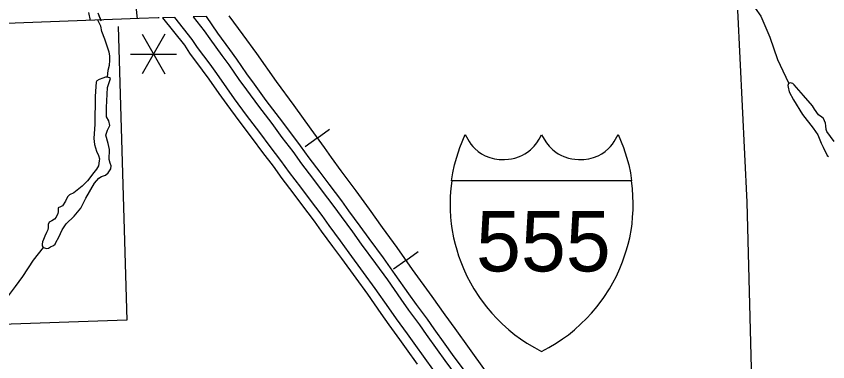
# Model space of a CAD drawing. Extents: x -117616 to 64730, y 54117 to 789866.
# Drawn here: x 62746.1 to 62888.1, y 54994.3 to 55054.7 of the extents above; entities that cross this region are included whole.
import ezdxf

# ---------------------------------------------------------------- set-up
doc = ezdxf.new("R2010")
doc.units = 0
for name, color, linetype in [('15', 7, 'Continuous'), ('2', 7, 'Continuous'), ('23', 7, 'Continuous'), ('35', 7, 'Continuous'), ('40', 7, 'Continuous'), ('48', 7, 'Continuous'), ('6', 7, 'Continuous'), ('Level 35', 7, 'Continuous'), ('Level 5', 7, 'Continuous')]:
    doc.layers.add(name, color=color, linetype=linetype)

msp = doc.modelspace()

# ---------------------------------------------------------------- linework, layer by layer
at = {"layer": '15'}
for points in [[(62824.46, 54992.82), (62822.44, 54995.54), (62821.15, 54997.36), (62819.22, 55000.05), (62818.04, 55001.73), (62816.12, 55004.29), (62814.79, 55006.19), (62812.42, 55009.57), (62810.34, 55012.45), (62807.84, 55015.86), (62806.3, 55017.99), (62804.3, 55020.67), (62803.06, 55022.41), (62800.83, 55025.35), (62799.3, 55027.43), (62797.36, 55029.92), (62795.86, 55032.05), (62793.95, 55034.52), (62792.16, 55036.94), (62789.85, 55039.99), (62787.77, 55042.83), (62786.44, 55044.64), (62784.69, 55047.2), (62783.45, 55048.87), (62781.35, 55051.71), (62779.37, 55054.65), (62777.06, 55054.57)], [(62777.06, 55054.57), (62778.99, 55052.16), (62779.96, 55050.73), (62782.09, 55047.85), (62783.31, 55046.21), (62785.05, 55043.66), (62786.4, 55041.82), (62788.49, 55038.97), (62790.8, 55035.93), (62792.59, 55033.5), (62794.5, 55031.04), (62795.99, 55028.91), (62797.94, 55026.41), (62799.47, 55024.33), (62801.69, 55021.41), (62802.93, 55019.67), (62804.93, 55016.98), (62806.46, 55014.86), (62808.97, 55011.45), (62811.03, 55008.59), (62813.4, 55005.21), (62814.75, 55003.3), (62816.66, 55000.73), (62817.83, 54999.07), (62819.77, 54996.37), (62821.07, 54994.54), (62823.09, 54991.81)], [(62818.97, 54993.01), (62817.65, 54994.86), (62815.71, 54997.56), (62814.56, 54999.2), (62812.64, 55001.77), (62811.27, 55003.71), (62808.91, 55007.08), (62806.87, 55009.92), (62804.36, 55013.33), (62802.83, 55015.45), (62800.83, 55018.14), (62799.6, 55019.86), (62797.38, 55022.77), (62795.87, 55024.84), (62793.9, 55027.36), (62792.4, 55029.49), (62790.52, 55031.93), (62788.72, 55034.37), (62786.41, 55037.42), (62784.3, 55040.28), (62782.93, 55042.16), (62781.19, 55044.7), (62780, 55046.3), (62777.83, 55049.23), (62776.9, 55050.62), (62773.82, 55054.46), (62771.7, 55054.39)], [(62771.7, 55054.39), (62775.53, 55049.61), (62776.44, 55048.25), (62778.63, 55045.29), (62779.8, 55043.72), (62781.54, 55041.17), (62782.93, 55039.27), (62785.05, 55036.4), (62787.36, 55033.35), (62789.16, 55030.9), (62791.04, 55028.48), (62792.54, 55026.35), (62794.51, 55023.81), (62796.02, 55021.76), (62798.23, 55018.85), (62799.45, 55017.14), (62801.46, 55014.44), (62802.99, 55012.32), (62805.49, 55008.92), (62807.53, 55006.1), (62809.88, 55002.74), (62811.27, 55000.77), (62813.18, 54998.21), (62814.33, 54996.58), (62816.27, 54993.87)]]:
    msp.add_lwpolyline(points, dxfattribs=at)
at = {"layer": '2'}
msp.add_lwpolyline([(62771.13, 55054.4), (62770.93, 55054.39), (62767.59, 55054.28), (62685.31, 55051.22)], dxfattribs=at)
at = {"layer": '23'}
for points in [[(62822.27, 55025.9), (62822.49, 55027.35), (62822.78, 55028.72), (62823.16, 55030.06), (62823.7, 55031.77), (62824.62, 55034), (62825.33, 55032.82), (62825.64, 55032.32), (62825.96, 55031.92), (62826.34, 55031.55), (62826.92, 55031.07), (62827.49, 55030.66), (62828.13, 55030.3), (62828.95, 55029.98), (62829.76, 55029.79), (62830.62, 55029.67), (62831.54, 55029.64), (62832.2, 55029.7), (62832.74, 55029.76), (62833.32, 55029.89), (62834.14, 55030.19), (62834.66, 55030.41), (62835.11, 55030.65), (62835.54, 55030.94), (62836.05, 55031.34), (62836.72, 55032), (62837.19, 55032.57), (62837.58, 55033.21), (62838.02, 55033.96)], [(62838.02, 55033.96), (62838.46, 55033.21), (62838.85, 55032.57), (62839.32, 55032), (62839.99, 55031.34), (62840.5, 55030.94), (62840.93, 55030.65), (62841.38, 55030.41), (62841.9, 55030.19), (62842.72, 55029.89), (62843.3, 55029.76), (62843.84, 55029.7), (62844.5, 55029.64), (62845.42, 55029.67), (62846.28, 55029.79), (62847.09, 55029.98), (62847.91, 55030.3), (62848.55, 55030.66), (62849.13, 55031.07), (62849.7, 55031.55), (62850.08, 55031.92), (62850.4, 55032.32), (62850.71, 55032.82), (62851.42, 55034), (62852.34, 55031.77), (62852.89, 55030.06), (62853.26, 55028.72), (62853.55, 55027.35), (62853.77, 55025.9)], [(62822.29, 55025.9), (62822.14, 55024.6), (62822.04, 55023.25), (62822.01, 55022.01), (62822.02, 55020.87), (62822.09, 55019.55), (62822.2, 55018.42), (62822.32, 55017.58), (62822.62, 55015.98), (62822.88, 55014.86), (62823.16, 55013.84), (62823.49, 55012.79), (62823.87, 55011.74), (62824.33, 55010.59), (62824.94, 55009.27), (62825.55, 55008.09), (62826.17, 55007.02), (62827.14, 55005.53), (62828.32, 55003.95), (62829.31, 55002.77), (62830.18, 55001.84), (62831.13, 55000.9), (62832.28, 54999.88), (62833.34, 54999.02), (62834.35, 54998.28), (62835.46, 54997.54), (62836.77, 54996.76), (62838.02, 54996.1)], [(62853.77, 55025.9), (62822.27, 55025.9)], [(62838.02, 54996.1), (62839.27, 54996.76), (62840.58, 54997.54), (62841.69, 54998.28), (62842.7, 54999.02), (62843.76, 54999.88), (62844.91, 55000.9), (62845.86, 55001.84), (62846.73, 55002.77), (62847.72, 55003.95), (62848.91, 55005.53), (62849.87, 55007.02), (62850.49, 55008.09), (62851.1, 55009.27), (62851.71, 55010.59), (62852.17, 55011.74), (62852.55, 55012.79), (62852.88, 55013.84), (62853.16, 55014.86), (62853.43, 55015.98), (62853.72, 55017.58), (62853.84, 55018.42), (62853.95, 55019.55), (62854.02, 55020.87), (62854.04, 55022.01), (62854, 55023.25), (62853.9, 55024.6), (62853.75, 55025.9), (62822.29, 55025.9)]]:
    msp.add_lwpolyline(points, dxfattribs=at)
at = {"layer": '35'}
for points in [[(62874.14, 55057.1), (62875.36, 55056.13), (62876.37, 55054.69), (62877.97, 55051.02), (62879.28, 55047.14), (62880.21, 55045.16), (62881.25, 55042.95)], [(62762.07, 55044.02), (62762.2, 55045.29), (62762.43, 55046.14), (62762.5, 55046.93), (62762.5, 55047.75), (62762.37, 55048.44), (62761.91, 55049.82), (62761.61, 55050.71), (62761.09, 55052.02), (62760.89, 55052.94), (62760.4, 55053.99)], [(62751.75, 55014.16), (62752.11, 55014.4), (62752.61, 55014.62), (62752.9, 55014.84), (62753.02, 55015.15), (62753.58, 55016.09), (62754.14, 55017.37), (62754.86, 55018.43), (62756.23, 55019.75), (62757.42, 55021.12), (62758.29, 55022.87), (62759.79, 55025.49), (62760.54, 55026.4), (62761.04, 55026.68), (62761.73, 55026.9), (62762.2, 55027.34), (62762.63, 55028.03), (62762.73, 55028.56), (62762.51, 55029.02), (62762.38, 55029.68), (62762.42, 55031.4), (62762.2, 55032.46), (62761.76, 55033.9), (62762.07, 55034.8), (62762.48, 55035.58), (62762.32, 55036.4), (62761.92, 55037.12), (62761.92, 55038.74), (62762.07, 55042.21), (62762.57, 55043.79), (62762.44, 55043.92), (62762.07, 55044.02), (62761.74, 55044.02), (62761.24, 55043.89), (62760.63, 55043.65), (62760.2, 55043.42), (62760.07, 55043.15), (62760, 55042.42), (62759.9, 55040.68), (62759.83, 55035.8), (62759.7, 55033.35), (62759.77, 55032.25), (62760.17, 55031.11), (62760.47, 55030.34), (62760.67, 55029.78), (62760.63, 55029.41), (62760.47, 55028.54), (62760.17, 55027.97), (62759.67, 55027.37), (62758.56, 55025.93), (62757.66, 55024.99), (62756.19, 55023.82), (62755.39, 55023.45), (62755.09, 55023.12), (62754.69, 55022.35), (62754.19, 55021.58), (62753.85, 55021.38), (62753.45, 55021.21), (62753.42, 55020.88), (62753.42, 55020.51), (62753.35, 55020.24), (62753.08, 55019.57), (62752.78, 55019.21), (62752.35, 55018.91), (62751.88, 55018.67), (62751.68, 55018.3), (62751.71, 55017.74), (62751.61, 55017.37), (62751.41, 55016.9), (62751.11, 55016.23), (62750.84, 55015.66), (62750.68, 55015.26), (62750.61, 55014.86), (62750.61, 55014.56), (62750.74, 55014.39), (62750.88, 55014.29), (62751.38, 55014.12), (62751.75, 55014.16)], [(62883.86, 55040.84), (62882.64, 55042.23), (62882.2, 55042.72), (62881.95, 55042.92), (62881.75, 55043.01), (62881.62, 55043.03), (62881.38, 55043.01), (62881.24, 55042.94), (62881.16, 55042.79), (62881.09, 55042.59), (62881.13, 55042.32), (62881.33, 55041.48), (62882.11, 55040.06), (62883.64, 55037.53), (62885.56, 55035.14), (62886.34, 55033.99), (62886.92, 55032.52), (62887.27, 55031.79), (62887.98, 55030.37), (62888.2, 55030.19)], [(62889.2, 55032.81), (62887.91, 55034.52), (62887.8, 55034.89), (62887.76, 55035.52), (62887.69, 55036.03), (62887.31, 55036.8), (62887.05, 55037.07), (62886.47, 55037.47), (62885.79, 55038.44), (62885.41, 55039.04), (62883.86, 55040.84)], [(62718.44, 55003.98), (62720.18, 55003), (62721.9, 55002.19), (62724.3, 55001.63), (62726.58, 55001.13), (62728.11, 55001.07), (62729.92, 55001.07), (62731.98, 55001.22), (62734.67, 55001.63), (62736.88, 55001.97), (62739.25, 55002.41), (62741.44, 55003.07), (62742.41, 55003.75), (62743.56, 55004.72), (62744.72, 55005.81), (62745.97, 55007.47), (62747.25, 55009.19), (62749.12, 55012.03), (62750.88, 55014.29)]]:
    msp.add_lwpolyline(points, dxfattribs=at)
at = {"layer": '40'}
for p, q in [((62798.77, 55033.41), (62800.9, 55034.96)), ((62798.77, 55033.41), (62796.63, 55031.86)), ((62814.24, 55012.02), (62816.4, 55013.55)), ((62814.24, 55012.02), (62812.09, 55010.5))]:
    msp.add_line(p, q, dxfattribs=at)
msp.add_lwpolyline([(62783.28, 55054.79), (62785.73, 55051.44), (62788.15, 55048.17), (62791.58, 55043.3), (62794.64, 55039.09), (62797.64, 55034.96), (62799.98, 55031.74), (62801.21, 55030.01), (62802.88, 55027.69), (62805.52, 55024.15), (62807.86, 55020.96), (62810.12, 55017.79), (62812.67, 55014.25), (62815.36, 55010.44), (62818.79, 55005.71), (62821.08, 55002.48), (62822.86, 55000.11), (62825.36, 54996.63), (62828.13, 54992.71)], dxfattribs=at)
msp.add_lwpolyline([(62783.28, 55054.79), (62785.73, 55051.44), (62788.15, 55048.17), (62791.58, 55043.3), (62794.64, 55039.09), (62797.64, 55034.96), (62799.98, 55031.74), (62801.21, 55030.01), (62802.88, 55027.69), (62805.52, 55024.15), (62807.86, 55020.96), (62810.12, 55017.79), (62812.67, 55014.25), (62815.36, 55010.44), (62818.79, 55005.71), (62821.08, 55002.48), (62822.86, 55000.11), (62825.36, 54996.63), (62828.13, 54992.71)], dxfattribs=at)
at = {"layer": '48'}
for p, q in [((62772.11, 55051.54), (62768.11, 55044.61)), ((62768.11, 55051.54), (62772.11, 55044.61)), ((62766.11, 55048.07), (62774.11, 55048.07))]:
    msp.add_line(p, q, dxfattribs=at)
at = {"layer": '6'}
for points in [[(62903.4, 54951.68), (62902.28, 54978.76), (62875.14, 54977.48), (62873.99, 55022.17), (62872.34, 55055.76)], [(62763.96, 55052.93), (62765.46, 55001.58)], [(62765.46, 55001.58), (62660.76, 54997.96)]]:
    msp.add_lwpolyline(points, dxfattribs=at)
at = {"layer": 'Level 35'}
for points in [[(62759.08, 55053.94), (62758.82, 55055.37)], [(62760.37, 55055.29), (62760.67, 55054.52), (62760.86, 55054.06), (62760.89, 55053.9)], [(62760.37, 55055.29), (62760.88, 55054.01)]]:
    msp.add_lwpolyline(points, dxfattribs=at)
at = {"layer": 'Level 5'}
msp.add_lwpolyline([(62766.46, 55061.9), (62767.26, 55054.24)], dxfattribs=at)

# ---------------------------------------------------------------- texts
at = {"layer": '23'}
msp.add_text('555', height=10.56, dxfattribs=at).set_placement((62826.55, 55010.09))

doc.saveas('drawing.dxf')
